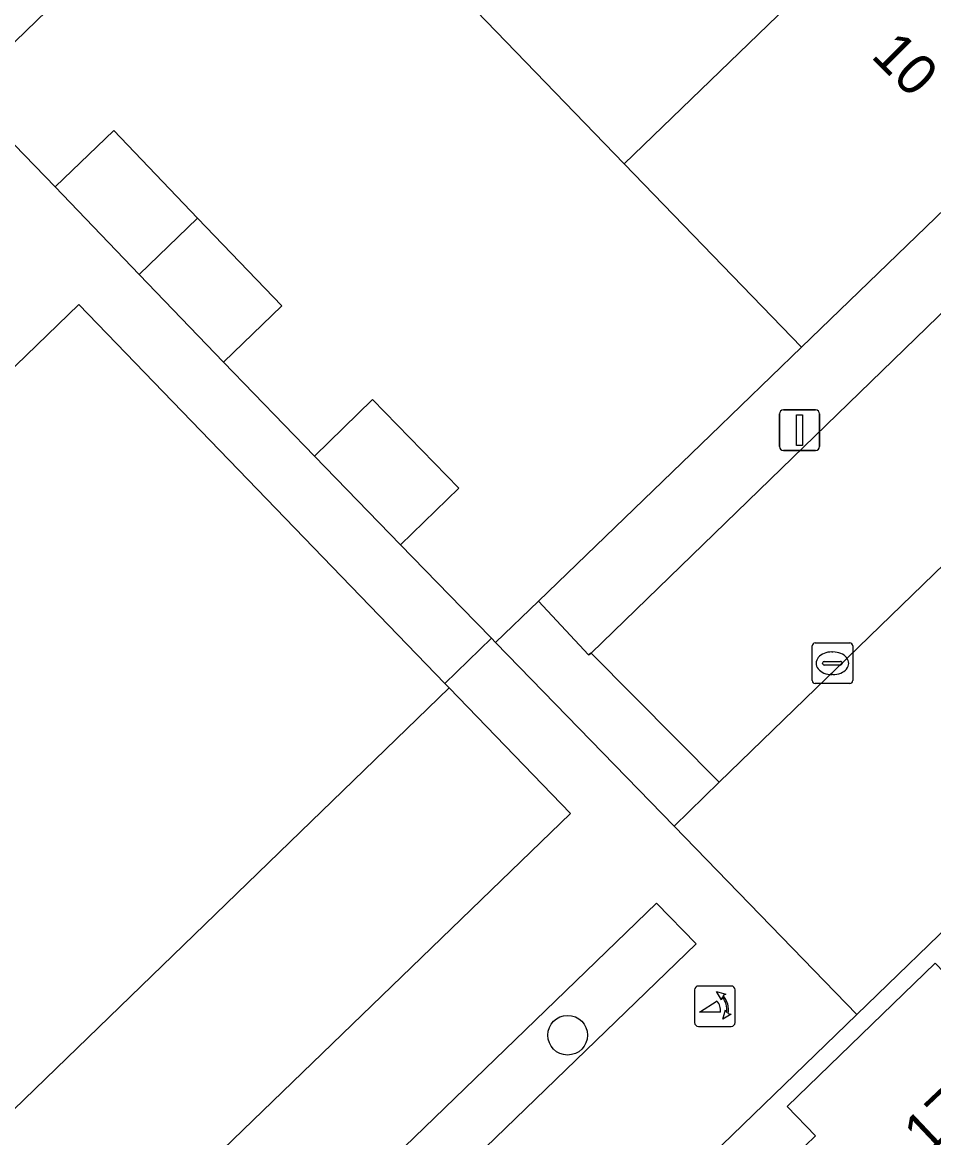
# Model space of a CAD drawing. Extents: x 157445 to 158888, y 383061 to 384688.
# Drawn here: x 158390 to 158412.47, y 384031.14 to 384058.63 of the extents above; entities that cross this region are included whole.
import ezdxf

# ---------------------------------------------------------------- set-up
doc = ezdxf.new("R2010")
doc.units = 0
for name, color, linetype in [('IMGEO_Boom', 7, 'Continuous'), ('IMGEO_Erf', 7, 'Continuous'), ('IMGEO_Groenvoorziening', 7, 'Continuous'), ('IMGEO_Haag', 7, 'Continuous'), ('IMGEO_Hek', 7, 'Continuous'), ('IMGEO_Kolk', 7, 'Continuous'), ('IMGEO_Lichtmast', 7, 'Continuous'), ('IMGEO_Muur', 7, 'Continuous'), ('IMGEO_Pand', 7, 'Continuous'), ('IMGEO_Pand_nummerreeks', 7, 'Continuous'), ('IMGEO_Parkeervlak_open', 7, 'Continuous'), ('IMGEO_Poller', 7, 'Continuous'), ('IMGEO_Rijbaan_lokaal_open', 7, 'Continuous'), ('IMGEO_Voetpad_open', 7, 'Continuous')]:
    doc.layers.add(name, color=color, linetype=linetype)

msp = doc.modelspace()

# ---------------------------------------------------------------- linework, layer by layer
at = {"layer": 'IMGEO_Boom'}
msp.add_circle((158403.447, 384033.67), 0.489, dxfattribs=at)
at = {"layer": 'IMGEO_Erf'}
msp.add_lwpolyline([(158390.861, 384059.165), (158388.534, 384056.923), (158390.812, 384054.582), (158392.256, 384055.967), (158394.325, 384053.81), (158396.403, 384051.643), (158394.96, 384050.259), (158397.205, 384047.945), (158398.639, 384049.339), (158400.764, 384047.152), (158399.33, 384045.759), (158400.84, 384044.203), (158401.568, 384043.452), (158401.67, 384043.348), (158402.726, 384044.366), (158406.971, 384048.46), (158409.216, 384050.625), (158404.842, 384055.146), (158400.466, 384059.671)], dxfattribs=at)
at = {"layer": 'IMGEO_Groenvoorziening'}
for points in [[(158402.726, 384044.366), (158403.964, 384043.043), (158404.024, 384043.09), (158417.269, 384055.928), (158416.064, 384057.243), (158409.216, 384050.625), (158406.971, 384048.46)], [(158406.07, 384038.819), (158407.179, 384039.905), (158404.024, 384043.09), (158403.964, 384043.043), (158402.726, 384044.366), (158401.67, 384043.348)], [(158406.612, 384035.924), (158405.636, 384036.927), (158375.536, 384007.832), (158376.488, 384006.81), (158378.9, 384009.142)]]:
    msp.add_lwpolyline(points, close=True, dxfattribs=at)
at = {"layer": 'IMGEO_Haag'}
for points in [[(158406.07, 384038.819), (158407.179, 384039.905), (158404.024, 384043.09), (158403.964, 384043.043), (158402.726, 384044.366), (158401.67, 384043.348)], [(158406.612, 384035.924), (158405.636, 384036.927), (158375.536, 384007.832), (158376.488, 384006.81), (158378.9, 384009.142)]]:
    msp.add_lwpolyline(points, close=True, dxfattribs=at)
at = {"layer": 'IMGEO_Hek'}
msp.add_lwpolyline([(158400.423, 384042.339), (158401.568, 384043.452)], dxfattribs=at)
at = {"layer": 'IMGEO_Kolk'}
for p, q in [((158409.473, 384042.411), (158409.473, 384043.263)), ((158409.548, 384043.337), (158410.4, 384043.337)), ((158410.474, 384043.263), (158410.474, 384042.411)), ((158409.961, 384043.117), (158409.986, 384043.117)), ((158409.732, 384042.831), (158409.732, 384042.843)), ((158410.17, 384042.794), (158409.772, 384042.794)), ((158409.775, 384042.88), (158410.173, 384042.88)), ((158410.216, 384042.843), (158410.216, 384042.831)), ((158409.984, 384042.557), (158409.959, 384042.557)), ((158410.4, 384042.337), (158409.548, 384042.337))]:
    msp.add_line(p, q, dxfattribs=at)
for points in [[(158409.473, 384042.411), (158409.473, 384043.263)], [(158409.548, 384043.337), (158410.4, 384043.337)], [(158410.474, 384043.263), (158410.474, 384042.411)], [(158410.4, 384042.337), (158409.548, 384042.337)]]:
    msp.add_lwpolyline(points, dxfattribs=at)
for centre, radius, start, end in [((158409.55, 384043.261), 0.0765, 91.552, 178.448), ((158409.55, 384043.261), 0.0765, 91.552, 178.448), ((158410.398, 384043.261), 0.0765, 1.552, 88.448), ((158410.398, 384043.261), 0.0765, 1.552, 88.448), ((158409.772, 384042.84), 0.0403, 85.8775, 175.7526), ((158409.769, 384042.83), 0.0366, 178.938, 274.7102), ((158410.173, 384042.837), 0.043, 264.8664, 352.4533), ((158410.177, 384042.842), 0.0386, 1.7309, 96.639), ((158409.55, 384042.413), 0.0765, 181.552, 268.448), ((158409.55, 384042.413), 0.0765, 181.552, 268.448), ((158410.398, 384042.413), 0.0765, 271.552, 358.448), ((158410.398, 384042.413), 0.0765, 271.552, 358.448)]:
    msp.add_arc(centre, radius, start, end, dxfattribs=at)
for centre, major_axis, ratio, start_param, end_param in [((158409.96, 384042.837), (-0.387, 0.002), 0.722429, 4.712389, 7.853982), ((158409.985, 384042.837), (-0.39, 0.002), 0.717154, 1.570796, 4.712389)]:
    msp.add_ellipse(centre, major_axis=major_axis, ratio=ratio, start_param=start_param, end_param=end_param, dxfattribs=at)
at = {"layer": 'IMGEO_Lichtmast'}
for p, q in [((158408.667, 384048.181), (158408.667, 384048.981)), ((158408.667, 384048.981), (158408.667, 384048.181)), ((158408.767, 384049.081), (158409.557, 384049.081)), ((158409.557, 384049.081), (158408.767, 384049.081)), ((158409.657, 384048.981), (158409.657, 384048.181)), ((158409.657, 384048.181), (158409.657, 384048.981)), ((158409.557, 384048.081), (158408.767, 384048.081)), ((158408.767, 384048.081), (158409.557, 384048.081))]:
    msp.add_line(p, q, dxfattribs=at)
msp.add_lwpolyline([(158409.087, 384048.956), (158409.237, 384048.956), (158409.237, 384048.206), (158409.087, 384048.206), (158409.087, 384048.956)], dxfattribs=at)
for centre, start, end in [((158408.767, 384048.981), 90, 180), ((158408.767, 384048.981), 90, 180), ((158409.557, 384048.981), 0, 90), ((158409.557, 384048.981), 360, 90), ((158408.767, 384048.181), 180, 270), ((158408.767, 384048.181), 180, 270), ((158409.557, 384048.181), 270, 0), ((158409.557, 384048.181), 270, 0)]:
    msp.add_arc(centre, 0.1, start, end, dxfattribs=at)
at = {"layer": 'IMGEO_Muur'}
for points in [[(158409.216, 384050.625), (158406.971, 384048.46)], [(158406.971, 384048.46), (158402.726, 384044.366)], [(158402.726, 384044.366), (158401.67, 384043.348)], [(158401.568, 384043.452), (158400.84, 384044.203)], [(158401.67, 384043.348), (158401.568, 384043.452)]]:
    msp.add_lwpolyline(points, dxfattribs=at)
at = {"layer": 'IMGEO_Pand'}
for points in [[(158404.842, 384055.146), (158411.69, 384061.767), (158407.314, 384066.292), (158400.466, 384059.671)], [(158385.708, 384062.738), (158384.269, 384061.349), (158386.348, 384059.191), (158388.534, 384056.923), (158390.861, 384059.165), (158388.674, 384061.433), (158387.788, 384060.579)], [(158404.842, 384055.146), (158409.216, 384050.625), (158416.064, 384057.243), (158411.69, 384061.767)], [(158394.325, 384053.81), (158392.256, 384055.967), (158390.812, 384054.582), (158392.886, 384052.421)], [(158394.325, 384053.81), (158392.886, 384052.421), (158394.96, 384050.259), (158396.403, 384051.643)], [(158371.664, 384014.304), (158382.187, 384024.481), (158400.53, 384042.228), (158400.423, 384042.339), (158391.395, 384051.677), (158373.03, 384033.907), (158372.381, 384034.571), (158371.316, 384033.523), (158361.843, 384043.316), (158362.922, 384044.358), (158357.706, 384049.761), (158346.849, 384041.091), (158346.238, 384040.603)], [(158399.33, 384045.759), (158400.764, 384047.152), (158398.639, 384049.339), (158397.205, 384047.945)], [(158415.764, 384022.725), (158420.438, 384027.241), (158414.997, 384032.871), (158413.209, 384034.72), (158412.51, 384035.445), (158408.856, 384031.916), (158409.558, 384031.189), (158408.537, 384030.202)]]:
    msp.add_lwpolyline(points, close=True, dxfattribs=at)
at = {"layer": 'IMGEO_Parkeervlak_open'}
msp.add_lwpolyline([(158404.024, 384043.09), (158407.179, 384039.905), (158420.406, 384052.715), (158417.269, 384055.928)], close=True, dxfattribs=at)
at = {"layer": 'IMGEO_Poller'}
for p, q in [((158406.577, 384034.788), (158406.577, 384033.981)), ((158406.577, 384034.788), (158406.577, 384033.981)), ((158407.479, 384034.883), (158406.671, 384034.883)), ((158407.479, 384034.883), (158406.671, 384034.883)), ((158407.573, 384033.981), (158407.573, 384034.788)), ((158407.573, 384033.981), (158407.573, 384034.788)), ((158406.671, 384033.886), (158407.479, 384033.886)), ((158406.671, 384033.886), (158407.479, 384033.886))]:
    msp.add_line(p, q, dxfattribs=at)
for points in [[(158407.256, 384034.612), (158407.244, 384034.539), (158407.119, 384034.744)], [(158407.119, 384034.744), (158407.35, 384034.678), (158407.279, 384034.646)], [(158407.212, 384034.239), (158406.699, 384034.239), (158407.129, 384034.514)], [(158407.272, 384034.067), (158407.338, 384034.298), (158407.368, 384034.23)], [(158407.404, 384034.203), (158407.476, 384034.192), (158407.272, 384034.067)]]:
    msp.add_lwpolyline(points, dxfattribs=at)
for centre, radius, start, end in [((158406.671, 384034.788), 0.0946, 90, 180), ((158406.671, 384034.788), 0.0946, 90, 180), ((158407.479, 384034.788), 0.0946, 0, 90), ((158407.479, 384034.788), 0.0946, 0, 90), ((158406.884, 384034.289), 0.332, 351.3247, 42.4854), ((158406.898, 384034.299), 0.476, 351.7527, 41.1691), ((158406.898, 384034.299), 0.516, 349.3569, 42.2912), ((158406.671, 384033.981), 0.0946, 180, 270), ((158406.671, 384033.981), 0.0946, 180, 270), ((158407.479, 384033.981), 0.0946, 270, 0), ((158407.479, 384033.981), 0.0946, 270, 0)]:
    msp.add_arc(centre, radius, start, end, dxfattribs=at)
at = {"layer": 'IMGEO_Rijbaan_lokaal_open'}
for points in [[(158357.706, 384049.761), (158362.922, 384044.358), (158372.381, 384034.571), (158373.03, 384033.907), (158391.395, 384051.677), (158400.423, 384042.339), (158401.568, 384043.452), (158400.84, 384044.203), (158399.33, 384045.759), (158397.205, 384047.945), (158394.96, 384050.259), (158392.886, 384052.421), (158390.812, 384054.582), (158388.534, 384056.923), (158386.348, 384059.191)], [(158423.33, 384057.777), (158422.645, 384056.282), (158421.487, 384053.755), (158420.406, 384052.715), (158407.179, 384039.905), (158406.07, 384038.819), (158410.576, 384034.18), (158432.866, 384055.74), (158430.179, 384058.41)]]:
    msp.add_lwpolyline(points, dxfattribs=at)
at = {"layer": 'IMGEO_Voetpad_open'}
for points in [[(158432.866, 384055.74), (158410.576, 384034.18), (158381.698, 384006.247)], [(158408.537, 384030.202), (158409.558, 384031.189), (158408.856, 384031.916), (158412.51, 384035.445)]]:
    msp.add_lwpolyline(points, dxfattribs=at)
for points in [[(158410.576, 384034.18), (158406.07, 384038.819), (158401.67, 384043.348), (158401.568, 384043.452), (158400.423, 384042.339), (158400.53, 384042.228), (158403.516, 384039.138), (158373.402, 384010.041), (158375.536, 384007.832), (158405.636, 384036.927), (158406.612, 384035.924), (158378.9, 384009.142), (158381.698, 384006.247)], [(158403.516, 384039.138), (158400.53, 384042.228), (158382.187, 384024.481), (158371.664, 384014.304), (158346.238, 384040.603), (158344.644, 384039.049), (158373.022, 384009.674), (158373.402, 384010.041)]]:
    msp.add_lwpolyline(points, close=True, dxfattribs=at)

# ---------------------------------------------------------------- texts
at = {"layer": 'IMGEO_Pand_nummerreeks'}
for s, rotation, p in [('10', 314.9909, (158410.9, 384057.786)), ('17', 43.3955, (158412.321, 384030.687))]:
    msp.add_text(s, height=1, rotation=rotation, dxfattribs=at).set_placement(p)

doc.saveas('drawing.dxf')
